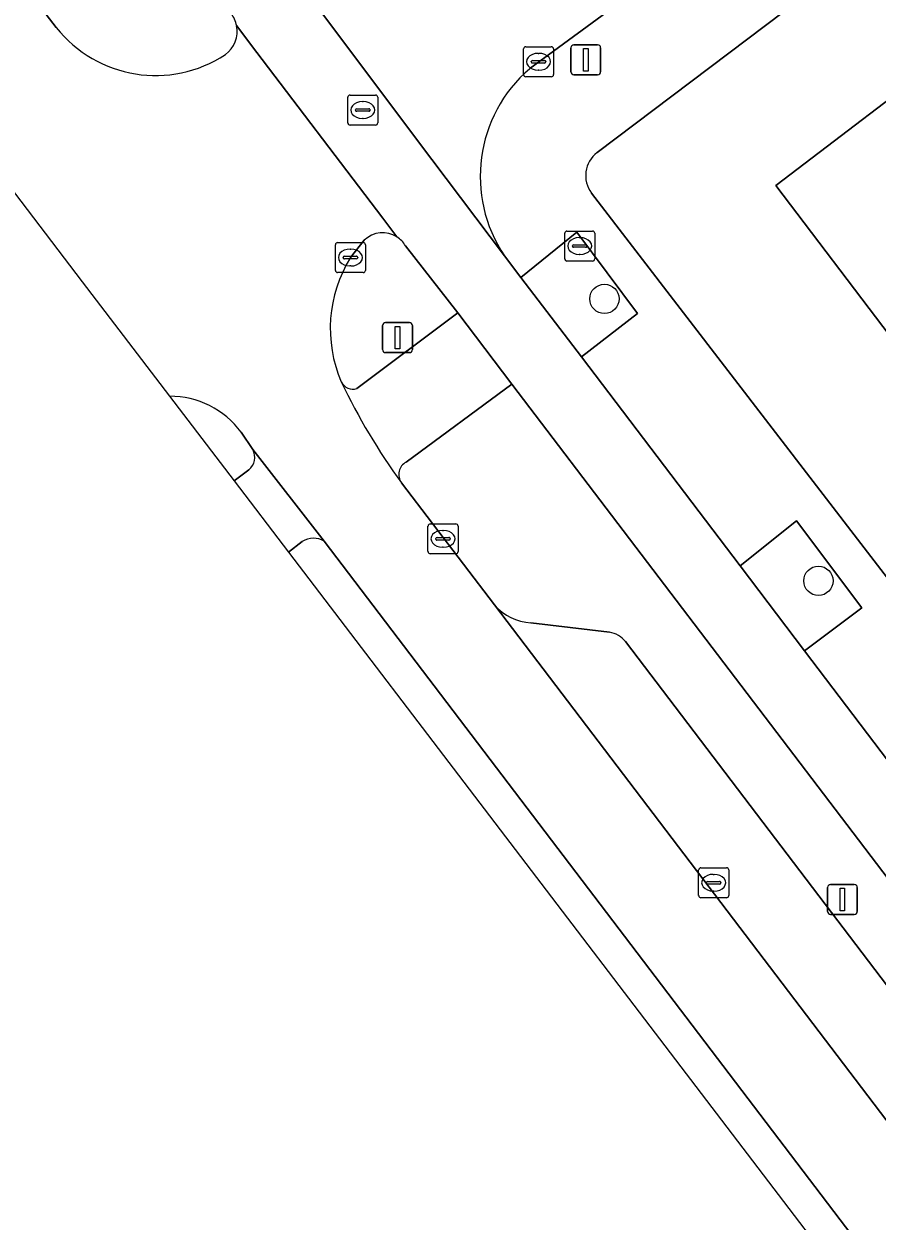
# Model space of a CAD drawing. Extents: x 160030 to 160839, y 385325 to 386450.
# Drawn here: x 160427.07 to 160455.52, y 385535.43 to 385575.36 of the extents above; entities that cross this region are included whole.
import ezdxf

# ---------------------------------------------------------------- set-up
doc = ezdxf.new("R2010")
doc.units = 0
for name, color, linetype in [('IMGEO_Berm_groen', 7, 'Continuous'), ('IMGEO_Boom', 7, 'Continuous'), ('IMGEO_Brandkraan', 7, 'Continuous'), ('IMGEO_Erf', 7, 'Continuous'), ('IMGEO_Fietspad_gesloten', 7, 'Continuous'), ('IMGEO_Groenvoorziening', 7, 'Continuous'), ('IMGEO_Kolk', 7, 'Continuous'), ('IMGEO_Lichtmast', 7, 'Continuous'), ('IMGEO_Pand', 7, 'Continuous'), ('IMGEO_Parkeervlak_open', 7, 'Continuous'), ('IMGEO_Rijbaan_lokaal_gesloten', 7, 'Continuous'), ('IMGEO_Rijbaan_lokaal_open', 7, 'Continuous'), ('IMGEO_Rioolput', 7, 'Continuous'), ('IMGEO_Verkeerseiland_groen', 7, 'Continuous'), ('IMGEO_Voetpad_open', 7, 'Continuous')]:
    doc.layers.add(name, color=color, linetype=linetype)

msp = doc.modelspace()

# ---------------------------------------------------------------- linework, layer by layer
at = {"layer": 'IMGEO_Berm_groen'}
for points in [[(160443.342, 385563.345), (160439.817, 385560.746)], [(160447.13, 385554.756), (160457.308, 385541.366), (160459.033, 385542.706), (160443.342, 385563.345)], [(160439.656, 385560.054), (160442.763, 385555.984)], [(160436.354, 385558.1), (160435.893, 385557.74), (160435.893, 385557.74), (160490.928, 385485.527)], [(160491.361, 385486.313), (160488.452, 385490.527), (160437.083, 385558.104)], [(160443.976, 385555.384), (160446.592, 385555.067)]]:
    msp.add_lwpolyline(points, dxfattribs=at)
for centre, radius, start, end in [((160440.044, 385560.329), 0.475, 118.5131, 215.2922), ((160436.722, 385557.515), 0.691, 58.4652, 122.1635), ((160444.067, 385557.094), 1.713, 220.4136, 266.9486), ((160446.477, 385554.247), 0.829, 37.9443, 81.9941)]:
    msp.add_arc(centre, radius, start, end, dxfattribs=at)
at = {"layer": 'IMGEO_Boom'}
for centre in [(160446.425, 385566.188), (160453.562, 385556.784)]:
    msp.add_circle(centre, 0.489, dxfattribs=at)
at = {"layer": 'IMGEO_Brandkraan'}
for p, q in [((160445.176, 385568.45), (160446.028, 385568.45)), ((160445.101, 385567.524), (160445.101, 385568.376)), ((160445.589, 385568.23), (160445.614, 385568.23)), ((160446.102, 385568.376), (160446.102, 385567.524)), ((160445.36, 385567.944), (160445.36, 385567.956)), ((160445.798, 385567.907), (160445.4, 385567.907)), ((160445.403, 385567.993), (160445.801, 385567.993)), ((160445.612, 385567.67), (160445.587, 385567.67)), ((160445.844, 385567.956), (160445.844, 385567.944)), ((160446.028, 385567.45), (160445.176, 385567.45))]:
    msp.add_line(p, q, dxfattribs=at)
for points in [[(160445.176, 385568.45), (160446.028, 385568.45)], [(160445.101, 385567.524), (160445.101, 385568.376)], [(160446.102, 385568.376), (160446.102, 385567.524)], [(160446.028, 385567.45), (160445.176, 385567.45)]]:
    msp.add_lwpolyline(points, dxfattribs=at)
for centre, radius, start, end in [((160445.178, 385568.374), 0.0765, 91.552, 178.448), ((160445.178, 385568.374), 0.0765, 91.552, 178.448), ((160446.026, 385568.374), 0.0765, 1.552, 88.448), ((160446.026, 385568.374), 0.0765, 1.552, 88.448), ((160445.4, 385567.953), 0.0403, 85.8775, 175.7526), ((160445.397, 385567.943), 0.0366, 178.938, 274.7102), ((160445.801, 385567.95), 0.043, 264.8664, 352.4533), ((160445.805, 385567.955), 0.0386, 1.7309, 96.639), ((160445.178, 385567.526), 0.0765, 181.552, 268.448), ((160445.178, 385567.526), 0.0765, 181.552, 268.448), ((160446.026, 385567.526), 0.0765, 271.552, 358.448), ((160446.026, 385567.526), 0.0765, 271.552, 358.448)]:
    msp.add_arc(centre, radius, start, end, dxfattribs=at)
for centre, major_axis, ratio, start_param, end_param in [((160445.588, 385567.95), (-0.387, 0.002), 0.722429, 4.712389, 7.853982), ((160445.613, 385567.95), (-0.39, 0.002), 0.717154, 1.570796, 4.712389)]:
    msp.add_ellipse(centre, major_axis=major_axis, ratio=ratio, start_param=start_param, end_param=end_param, dxfattribs=at)
at = {"layer": 'IMGEO_Erf'}
for points in [[(160464.999, 385585.276), (160464.955, 385585.243), (160463.068, 385583.814), (160446.182, 385571.066)], [(160481.957, 385530.81), (160478.243, 385535.687), (160474.529, 385540.564), (160470.814, 385545.441), (160467.1, 385550.318), (160463.386, 385555.194), (160459.672, 385560.071), (160455.957, 385564.949), (160452.138, 385569.963), (160458.158, 385574.548), (160461.977, 385569.533), (160465.036, 385571.862), (160466.558, 385569.862), (160463.5, 385567.533), (160465.693, 385564.654), (160469.407, 385559.778), (160473.122, 385554.901), (160476.836, 385550.025), (160479.148, 385551.785), (160482.861, 385546.907), (160483.062, 385547.06), (160486.776, 385542.184), (160484.264, 385540.271), (160487.978, 385535.394)], [(160445.996, 385569.716), (160461.114, 385550.049), (160484.853, 385518.765), (160498.893, 385500), (160500, 385498.52), (160507.161, 385489.347)]]:
    msp.add_lwpolyline(points, dxfattribs=at)
msp.add_arc((160446.766, 385570.298), 0.965, 127.25, 217.0606, dxfattribs=at)
at = {"layer": 'IMGEO_Fietspad_gesloten'}
for points in [[(160472.998, 385528.276), (160467.524, 385535.472), (160465.348, 385538.333), (160460.22, 385545.074), (160458.213, 385547.717), (160453.099, 385554.455), (160450.953, 385557.282), (160445.661, 385564.255), (160443.639, 385566.902), (160443.094, 385567.626), (160440.675, 385570.838), (160437.024, 385575.695), (160434.488, 385579.069), (160434.209, 385579.434), (160431.957, 385582.38), (160424.67, 385591.91), (160423.01, 385594.08), (160417.542, 385601.244), (160415.698, 385603.667), (160409.13, 385612.299), (160407.497, 385614.445), (160405.943, 385616.479), (160403.696, 385619.461), (160402.039, 385616.699)], [(160434.166, 385575.296), (160434.629, 385574.686), (160439.037, 385568.878), (160439.509, 385568.255)], [(160439.79, 385567.957), (160441.538, 385565.717), (160443.342, 385563.345), (160459.033, 385542.706), (160459.78, 385541.723), (160465.638, 385534.018), (160466.586, 385532.772), (160475.085, 385521.593), (160475.646, 385520.856), (160480.979, 385513.841), (160481.709, 385512.882), (160498.314, 385491.117), (160500.146, 385488.707), (160503.656, 385484.09)]]:
    msp.add_lwpolyline(points, dxfattribs=at)
for centre, radius, start, end in [((160433.223, 385575.115), 0.96, 10.8486, 38.3509), ((160439.033, 385567.525), 0.872, 29.7322, 56.9043)]:
    msp.add_arc(centre, radius, start, end, dxfattribs=at)
at = {"layer": 'IMGEO_Groenvoorziening'}
for points in [[(160445.502, 385568.414), (160443.639, 385566.902), (160445.661, 385564.255), (160447.528, 385565.704)], [(160452.825, 385558.783), (160450.953, 385557.282), (160453.099, 385554.455), (160455.01, 385555.879)]]:
    msp.add_lwpolyline(points, close=True, dxfattribs=at)
at = {"layer": 'IMGEO_Kolk'}
for p, q in [((160443.729, 385573.67), (160443.729, 385574.522)), ((160443.804, 385574.596), (160444.656, 385574.596)), ((160444.73, 385574.522), (160444.73, 385573.67)), ((160443.988, 385574.09), (160443.988, 385574.102)), ((160444.426, 385574.053), (160444.028, 385574.053)), ((160444.031, 385574.139), (160444.429, 385574.139)), ((160444.217, 385574.376), (160444.242, 385574.376)), ((160444.472, 385574.102), (160444.472, 385574.09)), ((160444.24, 385573.816), (160444.215, 385573.816)), ((160444.656, 385573.596), (160443.804, 385573.596)), ((160437.532, 385568.065), (160438.384, 385568.065)), ((160437.457, 385567.139), (160437.457, 385567.991)), ((160437.945, 385567.845), (160437.97, 385567.845)), ((160438.458, 385567.991), (160438.458, 385567.139)), ((160437.716, 385567.559), (160437.716, 385567.571)), ((160438.154, 385567.522), (160437.756, 385567.522)), ((160437.759, 385567.608), (160438.157, 385567.608)), ((160437.968, 385567.285), (160437.943, 385567.285)), ((160438.2, 385567.571), (160438.2, 385567.559)), ((160438.384, 385567.065), (160437.532, 385567.065)), ((160440.544, 385557.759), (160440.544, 385558.611)), ((160440.619, 385558.685), (160441.471, 385558.685)), ((160441.032, 385558.465), (160441.057, 385558.465)), ((160441.545, 385558.611), (160441.545, 385557.759)), ((160440.803, 385558.179), (160440.803, 385558.191)), ((160441.241, 385558.142), (160440.843, 385558.142)), ((160440.846, 385558.228), (160441.244, 385558.228)), ((160441.287, 385558.191), (160441.287, 385558.179)), ((160441.471, 385557.685), (160440.619, 385557.685)), ((160441.055, 385557.905), (160441.03, 385557.905)), ((160449.568, 385546.289), (160449.568, 385547.141)), ((160449.643, 385547.215), (160450.495, 385547.215)), ((160450.056, 385546.995), (160450.081, 385546.995)), ((160450.569, 385547.141), (160450.569, 385546.289)), ((160449.827, 385546.709), (160449.827, 385546.721)), ((160450.265, 385546.672), (160449.867, 385546.672)), ((160449.87, 385546.758), (160450.268, 385546.758)), ((160450.311, 385546.721), (160450.311, 385546.709)), ((160450.495, 385546.215), (160449.643, 385546.215)), ((160450.079, 385546.435), (160450.054, 385546.435))]:
    msp.add_line(p, q, dxfattribs=at)
for points in [[(160443.729, 385573.67), (160443.729, 385574.522)], [(160443.804, 385574.596), (160444.656, 385574.596)], [(160444.73, 385574.522), (160444.73, 385573.67)], [(160444.656, 385573.596), (160443.804, 385573.596)], [(160437.532, 385568.065), (160438.384, 385568.065)], [(160437.457, 385567.139), (160437.457, 385567.991)], [(160438.458, 385567.991), (160438.458, 385567.139)], [(160438.384, 385567.065), (160437.532, 385567.065)], [(160440.544, 385557.759), (160440.544, 385558.611)], [(160440.619, 385558.685), (160441.471, 385558.685)], [(160441.545, 385558.611), (160441.545, 385557.759)], [(160441.471, 385557.685), (160440.619, 385557.685)], [(160449.568, 385546.289), (160449.568, 385547.141)], [(160449.643, 385547.215), (160450.495, 385547.215)], [(160450.569, 385547.141), (160450.569, 385546.289)], [(160450.495, 385546.215), (160449.643, 385546.215)]]:
    msp.add_lwpolyline(points, dxfattribs=at)
for centre, radius, start, end in [((160443.806, 385574.52), 0.0765, 91.552, 178.448), ((160443.806, 385574.52), 0.0765, 91.552, 178.448), ((160444.654, 385574.52), 0.0765, 1.552, 88.448), ((160444.654, 385574.52), 0.0765, 1.552, 88.448), ((160444.028, 385574.099), 0.0403, 85.8775, 175.7526), ((160444.025, 385574.089), 0.0366, 178.938, 274.7102), ((160444.429, 385574.096), 0.043, 264.8664, 352.4533), ((160444.433, 385574.101), 0.0386, 1.7309, 96.639), ((160443.806, 385573.672), 0.0765, 181.552, 268.448), ((160443.806, 385573.672), 0.0765, 181.552, 268.448), ((160444.654, 385573.672), 0.0765, 271.552, 358.448), ((160444.654, 385573.672), 0.0765, 271.552, 358.448), ((160437.534, 385567.989), 0.0765, 91.552, 178.448), ((160437.534, 385567.989), 0.0765, 91.552, 178.448), ((160438.382, 385567.989), 0.0765, 1.552, 88.448), ((160438.382, 385567.989), 0.0765, 1.552, 88.448), ((160437.756, 385567.568), 0.0403, 85.8775, 175.7526), ((160437.753, 385567.558), 0.0366, 178.938, 274.7102), ((160438.157, 385567.565), 0.043, 264.8664, 352.4533), ((160438.161, 385567.57), 0.0386, 1.7309, 96.639), ((160437.534, 385567.141), 0.0765, 181.552, 268.448), ((160437.534, 385567.141), 0.0765, 181.552, 268.448), ((160438.382, 385567.141), 0.0765, 271.552, 358.448), ((160438.382, 385567.141), 0.0765, 271.552, 358.448), ((160440.621, 385558.609), 0.0765, 91.552, 178.448), ((160440.621, 385558.609), 0.0765, 91.552, 178.448), ((160441.469, 385558.609), 0.0765, 1.552, 88.448), ((160441.469, 385558.609), 0.0765, 1.552, 88.448), ((160440.843, 385558.188), 0.0403, 85.8775, 175.7526), ((160440.84, 385558.178), 0.0366, 178.938, 274.7102), ((160441.244, 385558.185), 0.043, 264.8664, 352.4533), ((160441.248, 385558.19), 0.0386, 1.7309, 96.639), ((160440.621, 385557.761), 0.0765, 181.552, 268.448), ((160440.621, 385557.761), 0.0765, 181.552, 268.448), ((160441.469, 385557.761), 0.0765, 271.552, 358.448), ((160441.469, 385557.761), 0.0765, 271.552, 358.448), ((160449.645, 385547.139), 0.0765, 91.552, 178.448), ((160449.645, 385547.139), 0.0765, 91.552, 178.448), ((160450.493, 385547.139), 0.0765, 1.552, 88.448), ((160450.493, 385547.139), 0.0765, 1.552, 88.448), ((160449.867, 385546.718), 0.0403, 85.8775, 175.7526), ((160449.864, 385546.708), 0.0366, 178.938, 274.7102), ((160450.268, 385546.715), 0.043, 264.8664, 352.4533), ((160450.272, 385546.72), 0.0386, 1.7309, 96.639), ((160449.645, 385546.291), 0.0765, 181.552, 268.448), ((160449.645, 385546.291), 0.0765, 181.552, 268.448), ((160450.493, 385546.291), 0.0765, 271.552, 358.448), ((160450.493, 385546.291), 0.0765, 271.552, 358.448)]:
    msp.add_arc(centre, radius, start, end, dxfattribs=at)
for centre, major_axis, ratio, start_param, end_param in [((160444.216, 385574.096), (-0.387, 0.002), 0.722429, 4.712389, 7.853982), ((160444.241, 385574.096), (-0.39, 0.002), 0.717154, 1.570796, 4.712389), ((160437.944, 385567.565), (-0.387, 0.002), 0.722429, 4.712389, 7.853982), ((160437.969, 385567.565), (-0.39, 0.002), 0.717154, 1.570796, 4.712389), ((160441.031, 385558.185), (-0.387, 0.002), 0.722429, 4.712389, 7.853982), ((160441.056, 385558.185), (-0.39, 0.002), 0.717154, 1.570796, 4.712389), ((160450.055, 385546.715), (-0.387, 0.002), 0.722429, 4.712389, 7.853982), ((160450.08, 385546.715), (-0.39, 0.002), 0.717154, 1.570796, 4.712389)]:
    msp.add_ellipse(centre, major_axis=major_axis, ratio=ratio, start_param=start_param, end_param=end_param, dxfattribs=at)
at = {"layer": 'IMGEO_Lichtmast'}
for p, q in [((160445.309, 385573.76), (160445.309, 385574.56)), ((160445.309, 385574.56), (160445.309, 385573.76)), ((160445.409, 385574.66), (160446.199, 385574.66)), ((160446.199, 385574.66), (160445.409, 385574.66)), ((160446.299, 385574.56), (160446.299, 385573.76)), ((160446.299, 385573.76), (160446.299, 385574.56)), ((160446.199, 385573.66), (160445.409, 385573.66)), ((160445.409, 385573.66), (160446.199, 385573.66)), ((160439.032, 385564.495), (160439.032, 385565.295)), ((160439.032, 385565.295), (160439.032, 385564.495)), ((160439.132, 385565.395), (160439.922, 385565.395)), ((160439.922, 385565.395), (160439.132, 385565.395)), ((160440.022, 385565.295), (160440.022, 385564.495)), ((160440.022, 385564.495), (160440.022, 385565.295)), ((160439.922, 385564.395), (160439.132, 385564.395)), ((160439.132, 385564.395), (160439.922, 385564.395)), ((160453.865, 385545.757), (160453.865, 385546.557)), ((160453.865, 385546.557), (160453.865, 385545.757)), ((160453.965, 385546.657), (160454.755, 385546.657)), ((160454.755, 385546.657), (160453.965, 385546.657)), ((160454.855, 385546.557), (160454.855, 385545.757)), ((160454.855, 385545.757), (160454.855, 385546.557)), ((160454.755, 385545.657), (160453.965, 385545.657)), ((160453.965, 385545.657), (160454.755, 385545.657))]:
    msp.add_line(p, q, dxfattribs=at)
for points in [[(160445.729, 385574.535), (160445.879, 385574.535), (160445.879, 385573.785), (160445.729, 385573.785), (160445.729, 385574.535)], [(160439.452, 385565.27), (160439.602, 385565.27), (160439.602, 385564.52), (160439.452, 385564.52), (160439.452, 385565.27)], [(160454.285, 385546.532), (160454.435, 385546.532), (160454.435, 385545.782), (160454.285, 385545.782), (160454.285, 385546.532)]]:
    msp.add_lwpolyline(points, dxfattribs=at)
for centre, start, end in [((160445.409, 385574.56), 90, 180), ((160445.409, 385574.56), 90, 180), ((160446.199, 385574.56), 0, 90), ((160446.199, 385574.56), 360, 90), ((160445.409, 385573.76), 180, 270), ((160445.409, 385573.76), 180, 270), ((160446.199, 385573.76), 270, 0), ((160446.199, 385573.76), 270, 0), ((160439.132, 385565.295), 90, 180), ((160439.132, 385565.295), 90, 180), ((160439.922, 385565.295), 0, 90), ((160439.922, 385565.295), 360, 90), ((160439.132, 385564.495), 180, 270), ((160439.132, 385564.495), 180, 270), ((160439.922, 385564.495), 270, 0), ((160439.922, 385564.495), 270, 0), ((160453.965, 385546.557), 90, 180), ((160453.965, 385546.557), 90, 180), ((160454.755, 385546.557), 0, 90), ((160454.755, 385546.557), 360, 90), ((160453.965, 385545.757), 180, 270), ((160453.965, 385545.757), 180, 270), ((160454.755, 385545.757), 270, 0), ((160454.755, 385545.757), 270, 0)]:
    msp.add_arc(centre, 0.1, start, end, dxfattribs=at)
at = {"layer": 'IMGEO_Pand'}
msp.add_lwpolyline([(160461.977, 385569.533), (160458.158, 385574.548), (160452.138, 385569.963), (160455.957, 385564.949)], close=True, dxfattribs=at)
at = {"layer": 'IMGEO_Parkeervlak_open'}
for points in [[(160442.763, 385555.984), (160493.777, 385488.866)], [(160446.592, 385555.067), (160443.976, 385555.384)], [(160464.791, 385531.498), (160463.888, 385532.649), (160458.059, 385540.397), (160457.308, 385541.366), (160447.13, 385554.756)]]:
    msp.add_lwpolyline(points, dxfattribs=at)
for centre, radius, start, end in [((160444.067, 385557.094), 1.713, 220.4136, 266.9486), ((160446.477, 385554.247), 0.829, 37.9443, 81.9941)]:
    msp.add_arc(centre, radius, start, end, dxfattribs=at)
at = {"layer": 'IMGEO_Rijbaan_lokaal_gesloten'}
for points in [[(160428.145, 385575.243), (160427.224, 385576.448), (160424.301, 385580.274), (160405.148, 385605.526), (160401.828, 385609.865), (160401.444, 385610.367), (160401.35, 385610.462), (160391.925, 385622.872), (160391.504, 385623.403), (160389.227, 385626.413), (160388.619, 385627.166), (160339.622, 385691.384), (160336.141, 385695.945), (160335.232, 385697.173), (160332.71, 385695.206), (160377.154, 385636.907), (160386.366, 385624.273), (160388.422, 385620.989), (160389.034, 385620.054)], [(160439.509, 385568.255), (160439.037, 385568.878), (160434.629, 385574.686), (160434.166, 385575.296)], [(160426.371, 385570.233), (160429.019, 385566.759), (160431.928, 385562.942)], [(160437.958, 385567.565), (160438.421, 385568.141)], [(160434.314, 385561.743), (160434.705, 385561.161), (160437.083, 385558.104), (160488.452, 385490.527), (160491.361, 385486.313), (160493.496, 385483.159), (160495.64, 385480.062)], [(160497.695, 385483.664), (160496.401, 385485.402), (160494.164, 385488.4), (160493.777, 385488.866), (160442.763, 385555.984), (160439.656, 385560.054)]]:
    msp.add_lwpolyline(points, dxfattribs=at)
for centre, radius, start, end in [((160431.464, 385577.867), 4.231, 218.3288, 303.3331), ((160433.216, 385575.112), 0.967, 306.295, 10.9862), ((160439.035, 385567.528), 0.868, 56.9076, 135.0556), ((160441.79, 385565.198), 4.504, 148.294, 203.2637), ((160457.214, 385572.79), 21.691, 205.5958, 215.9554), ((160431.934, 385559.962), 2.98, 90.1048, 90.1237), ((160431.932, 385559.976), 2.966, 36.565, 90.0554)]:
    msp.add_arc(centre, radius, start, end, dxfattribs=at)
at = {"layer": 'IMGEO_Rijbaan_lokaal_open'}
for points in [[(160443.934, 385573.865), (160454.658, 385581.746), (160460.068, 385585.848), (160462.974, 385588.052), (160463.725, 385588.621), (160467.641, 385591.609), (160469.139, 385592.753), (160466.066, 385596.78), (160451.491, 385585.629), (160440.781, 385577.777)], [(160434.488, 385579.069), (160437.024, 385575.695), (160440.675, 385570.838), (160443.094, 385567.626)]]:
    msp.add_lwpolyline(points, dxfattribs=at)
msp.add_arc((160447.02, 385570.273), 4.735, 130.6687, 213.9953, dxfattribs=at)
at = {"layer": 'IMGEO_Rioolput'}
for p, q in [((160437.87, 385572.06), (160437.87, 385572.912)), ((160437.945, 385572.986), (160438.797, 385572.986)), ((160438.871, 385572.912), (160438.871, 385572.06)), ((160438.129, 385572.48), (160438.129, 385572.492)), ((160438.567, 385572.443), (160438.169, 385572.443)), ((160438.172, 385572.529), (160438.57, 385572.529)), ((160438.358, 385572.766), (160438.383, 385572.766)), ((160438.613, 385572.492), (160438.613, 385572.48)), ((160438.381, 385572.206), (160438.356, 385572.206)), ((160438.797, 385571.986), (160437.945, 385571.986))]:
    msp.add_line(p, q, dxfattribs=at)
for points in [[(160437.87, 385572.06), (160437.87, 385572.912)], [(160437.945, 385572.986), (160438.797, 385572.986)], [(160438.871, 385572.912), (160438.871, 385572.06)], [(160438.797, 385571.986), (160437.945, 385571.986)]]:
    msp.add_lwpolyline(points, dxfattribs=at)
for centre, radius, start, end in [((160437.947, 385572.91), 0.0765, 91.552, 178.448), ((160437.947, 385572.91), 0.0765, 91.552, 178.448), ((160438.795, 385572.91), 0.0765, 1.552, 88.448), ((160438.795, 385572.91), 0.0765, 1.552, 88.448), ((160438.169, 385572.489), 0.0403, 85.8775, 175.7526), ((160438.166, 385572.479), 0.0366, 178.938, 274.7102), ((160438.57, 385572.486), 0.043, 264.8664, 352.4533), ((160438.574, 385572.491), 0.0386, 1.7309, 96.639), ((160437.947, 385572.062), 0.0765, 181.552, 268.448), ((160437.947, 385572.062), 0.0765, 181.552, 268.448), ((160438.795, 385572.062), 0.0765, 271.552, 358.448), ((160438.795, 385572.062), 0.0765, 271.552, 358.448)]:
    msp.add_arc(centre, radius, start, end, dxfattribs=at)
for centre, major_axis, ratio, start_param, end_param in [((160438.357, 385572.486), (-0.387, 0.002), 0.722429, 4.712389, 7.853982), ((160438.382, 385572.486), (-0.39, 0.002), 0.717154, 1.570796, 4.712389)]:
    msp.add_ellipse(centre, major_axis=major_axis, ratio=ratio, start_param=start_param, end_param=end_param, dxfattribs=at)
at = {"layer": 'IMGEO_Verkeerseiland_groen'}
for points in [[(160431.268, 385579.28), (160427.224, 385576.448), (160428.145, 385575.243)], [(160438.421, 385568.141), (160437.958, 385567.565)], [(160438.177, 385563.193), (160441.538, 385565.717), (160439.79, 385567.957)], [(160431.928, 385562.942), (160434.081, 385560.117)], [(160434.705, 385561.161), (160434.314, 385561.743)], [(160434.081, 385560.117), (160434.576, 385560.486)]]:
    msp.add_lwpolyline(points, dxfattribs=at)
for centre, radius, start, end in [((160433.223, 385575.115), 0.96, 10.8486, 38.3509), ((160431.464, 385577.867), 4.231, 218.3288, 303.3331), ((160433.216, 385575.112), 0.967, 306.295, 10.9862), ((160439.035, 385567.528), 0.868, 56.9076, 135.0556), ((160439.033, 385567.525), 0.872, 29.7322, 56.9043), ((160441.79, 385565.198), 4.504, 148.294, 203.2637), ((160438.05, 385563.622), 0.447, 206.9738, 286.4448), ((160431.934, 385559.962), 2.98, 90.1048, 90.1237), ((160431.932, 385559.976), 2.966, 36.565, 90.0554), ((160434.215, 385560.905), 0.553, 310.7872, 27.574)]:
    msp.add_arc(centre, radius, start, end, dxfattribs=at)
at = {"layer": 'IMGEO_Voetpad_open'}
for points in [[(160446.182, 385571.066), (160463.068, 385583.814), (160460.068, 385585.848), (160454.658, 385581.746), (160443.934, 385573.865)], [(160507.161, 385489.347), (160500, 385498.52), (160498.893, 385500), (160484.853, 385518.765), (160461.114, 385550.049), (160445.996, 385569.716)], [(160443.094, 385567.626), (160443.639, 385566.902), (160445.502, 385568.414), (160447.528, 385565.704), (160445.661, 385564.255), (160450.953, 385557.282), (160452.825, 385558.783), (160455.01, 385555.879), (160453.099, 385554.455), (160458.213, 385547.717), (160460.068, 385549.13), (160462.101, 385546.514), (160460.22, 385545.074), (160465.348, 385538.333), (160467.303, 385539.888), (160469.523, 385537.051), (160467.524, 385535.472), (160472.998, 385528.276)], [(160439.817, 385560.746), (160443.342, 385563.345), (160441.538, 385565.717), (160438.177, 385563.193)], [(160437.083, 385558.104), (160434.705, 385561.161)], [(160434.576, 385560.486), (160434.081, 385560.117), (160435.893, 385557.74)], [(160435.893, 385557.74), (160435.893, 385557.74), (160436.354, 385558.1)]]:
    msp.add_lwpolyline(points, dxfattribs=at)
for centre, radius, start, end in [((160447.02, 385570.273), 4.735, 130.6687, 213.9953), ((160446.766, 385570.298), 0.965, 127.25, 217.0606), ((160438.05, 385563.622), 0.447, 206.9738, 286.4448), ((160457.214, 385572.79), 21.691, 205.5958, 215.9554), ((160434.215, 385560.905), 0.553, 310.7872, 27.574), ((160440.044, 385560.329), 0.475, 118.5131, 215.2922), ((160436.722, 385557.515), 0.691, 58.4652, 122.1635)]:
    msp.add_arc(centre, radius, start, end, dxfattribs=at)

doc.saveas('drawing.dxf')
